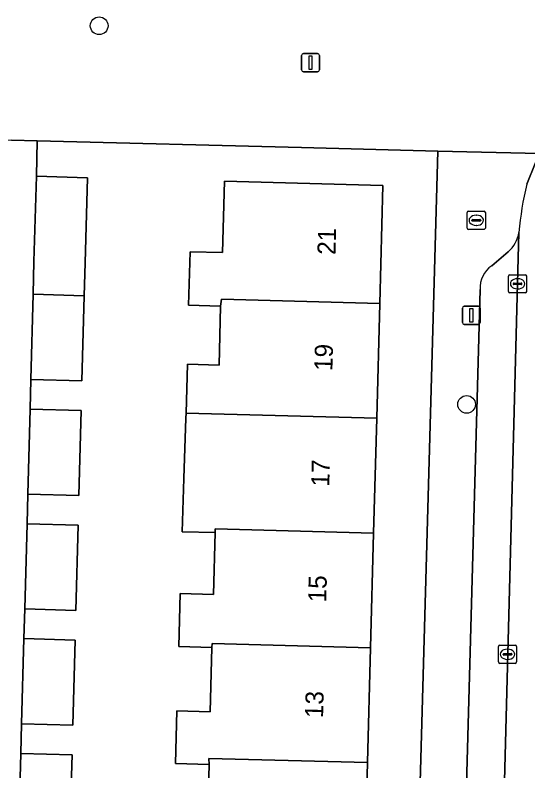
# Model space of a CAD drawing. Extents: x 162082 to 163401, y 388089 to 388636.
# Drawn here: x 162363.92 to 162392.24, y 388287.72 to 388329.44 of the extents above; entities that cross this region are included whole.
import ezdxf

# ---------------------------------------------------------------- set-up
doc = ezdxf.new("R2010")
doc.units = 0
for name, color, linetype in [('IMGEO_Boom', 7, 'Continuous'), ('IMGEO_Brandkraan', 7, 'Continuous'), ('IMGEO_Erf', 7, 'Continuous'), ('IMGEO_Kolk', 7, 'Continuous'), ('IMGEO_Lichtmast', 7, 'Continuous'), ('IMGEO_Muur', 7, 'Continuous'), ('IMGEO_Pand', 7, 'Continuous'), ('IMGEO_Pand_nummerreeks', 7, 'Continuous'), ('IMGEO_Parkeervlak_open', 7, 'Continuous'), ('IMGEO_Rijbaan_lokaal_open', 7, 'Continuous'), ('IMGEO_Voetpad_open', 7, 'Continuous')]:
    doc.layers.add(name, color=color, linetype=linetype)

msp = doc.modelspace()

# ---------------------------------------------------------------- linework, layer by layer
at = {"layer": 'IMGEO_Boom'}
for centre in [(162368.565, 388328.855), (162388.859, 388307.956)]:
    msp.add_circle(centre, 0.489, dxfattribs=at)
at = {"layer": 'IMGEO_Brandkraan'}
for p, q in [((162388.893, 388317.69), (162388.893, 388318.542)), ((162388.968, 388318.616), (162389.82, 388318.616)), ((162389.894, 388318.542), (162389.894, 388317.69)), ((162389.152, 388318.11), (162389.152, 388318.122)), ((162389.59, 388318.073), (162389.192, 388318.073)), ((162389.195, 388318.159), (162389.593, 388318.159)), ((162389.381, 388318.396), (162389.406, 388318.396)), ((162389.636, 388318.122), (162389.636, 388318.11)), ((162389.82, 388317.616), (162388.968, 388317.616)), ((162389.404, 388317.836), (162389.379, 388317.836))]:
    msp.add_line(p, q, dxfattribs=at)
for points in [[(162388.893, 388317.69), (162388.893, 388318.542)], [(162388.968, 388318.616), (162389.82, 388318.616)], [(162389.894, 388318.542), (162389.894, 388317.69)], [(162389.82, 388317.616), (162388.968, 388317.616)]]:
    msp.add_lwpolyline(points, dxfattribs=at)
for centre, radius, start, end in [((162388.97, 388318.54), 0.0765, 91.552, 178.448), ((162388.97, 388318.54), 0.0765, 91.552, 178.448), ((162389.818, 388318.54), 0.0765, 1.552, 88.448), ((162389.818, 388318.54), 0.0765, 1.552, 88.448), ((162389.192, 388318.119), 0.0403, 85.8775, 175.7526), ((162389.189, 388318.109), 0.0366, 178.938, 274.7102), ((162389.593, 388318.116), 0.043, 264.8664, 352.4533), ((162389.597, 388318.121), 0.0386, 1.7309, 96.639), ((162388.97, 388317.692), 0.0765, 181.552, 268.448), ((162388.97, 388317.692), 0.0765, 181.552, 268.448), ((162389.818, 388317.692), 0.0765, 271.552, 358.448), ((162389.818, 388317.692), 0.0765, 271.552, 358.448)]:
    msp.add_arc(centre, radius, start, end, dxfattribs=at)
for centre, major_axis, ratio, start_param, end_param in [((162389.38, 388318.116), (-0.387, 0.002), 0.722429, 4.712389, 7.853982), ((162389.405, 388318.116), (-0.39, 0.002), 0.717154, 1.570796, 4.712389)]:
    msp.add_ellipse(centre, major_axis=major_axis, ratio=ratio, start_param=start_param, end_param=end_param, dxfattribs=at)
at = {"layer": 'IMGEO_Erf'}
for points in [[(162385.955, 388275.247), (162387.274, 388321.94), (162379.741, 388322.133), (162365.146, 388322.507), (162365.096, 388320.545), (162367.919, 388320.466), (162367.787, 388315.765), (162367.745, 388313.953), (162367.613, 388309.252), (162364.79, 388309.331), (162364.752, 388307.696), (162367.575, 388307.617), (162367.443, 388302.916), (162364.62, 388302.995), (162364.582, 388301.361), (162367.405, 388301.282), (162367.273, 388296.581), (162364.45, 388296.66), (162364.412, 388295.025), (162367.235, 388294.946), (162367.103, 388290.245), (162364.28, 388290.324), (162364.242, 388288.689), (162367.065, 388288.61), (162366.933, 388283.909)], [(162374.556, 388284.685), (162374.648, 388288.084), (162372.78, 388288.134), (162372.858, 388291.04), (162374.686, 388290.991), (162374.782, 388294.537), (162372.969, 388294.585), (162373.047, 388297.509), (162374.879, 388297.46), (162374.971, 388300.877), (162373.155, 388300.926), (162373.234, 388303.864), (162373.356, 388307.192), (162373.364, 388307.471), (162373.436, 388310.166), (162375.185, 388310.119), (162375.273, 388313.376), (162373.503, 388313.424), (162373.582, 388316.379), (162375.383, 388316.33), (162375.489, 388320.272), (162384.238, 388320.037), (162384.063, 388313.523), (162383.893, 388307.187), (162383.723, 388300.852), (162383.552, 388294.516), (162383.382, 388288.18), (162383.212, 388281.844)]]:
    msp.add_lwpolyline(points, dxfattribs=at)
at = {"layer": 'IMGEO_Kolk'}
for p, q in [((162391.249, 388315.111), (162392.101, 388315.111)), ((162391.174, 388314.185), (162391.174, 388315.037)), ((162391.662, 388314.891), (162391.687, 388314.891)), ((162392.175, 388315.037), (162392.175, 388314.185)), ((162391.433, 388314.605), (162391.433, 388314.617)), ((162391.871, 388314.568), (162391.473, 388314.568)), ((162391.476, 388314.654), (162391.874, 388314.654)), ((162391.685, 388314.331), (162391.66, 388314.331)), ((162391.917, 388314.617), (162391.917, 388314.605)), ((162392.101, 388314.111), (162391.249, 388314.111)), ((162390.691, 388294.66), (162391.543, 388294.66)), ((162390.616, 388293.734), (162390.616, 388294.586)), ((162391.104, 388294.44), (162391.129, 388294.44)), ((162391.617, 388294.586), (162391.617, 388293.734)), ((162390.875, 388294.154), (162390.875, 388294.166)), ((162391.313, 388294.117), (162390.915, 388294.117)), ((162390.918, 388294.203), (162391.316, 388294.203)), ((162391.127, 388293.88), (162391.102, 388293.88)), ((162391.359, 388294.166), (162391.359, 388294.154)), ((162391.543, 388293.66), (162390.691, 388293.66))]:
    msp.add_line(p, q, dxfattribs=at)
for points in [[(162391.249, 388315.111), (162392.101, 388315.111)], [(162391.174, 388314.185), (162391.174, 388315.037)], [(162392.175, 388315.037), (162392.175, 388314.185)], [(162392.101, 388314.111), (162391.249, 388314.111)], [(162390.691, 388294.66), (162391.543, 388294.66)], [(162390.616, 388293.734), (162390.616, 388294.586)], [(162391.617, 388294.586), (162391.617, 388293.734)], [(162391.543, 388293.66), (162390.691, 388293.66)]]:
    msp.add_lwpolyline(points, dxfattribs=at)
for centre, radius, start, end in [((162391.251, 388315.035), 0.0765, 91.552, 178.448), ((162391.251, 388315.035), 0.0765, 91.552, 178.448), ((162392.099, 388315.035), 0.0765, 1.552, 88.448), ((162392.099, 388315.035), 0.0765, 1.552, 88.448), ((162391.473, 388314.614), 0.0403, 85.8775, 175.7526), ((162391.47, 388314.604), 0.0366, 178.938, 274.7102), ((162391.874, 388314.611), 0.043, 264.8664, 352.4533), ((162391.878, 388314.616), 0.0386, 1.7309, 96.639), ((162391.251, 388314.187), 0.0765, 181.552, 268.448), ((162391.251, 388314.187), 0.0765, 181.552, 268.448), ((162392.099, 388314.187), 0.0765, 271.552, 358.448), ((162392.099, 388314.187), 0.0765, 271.552, 358.448), ((162390.693, 388294.584), 0.0765, 91.552, 178.448), ((162390.693, 388294.584), 0.0765, 91.552, 178.448), ((162391.541, 388294.584), 0.0765, 1.552, 88.448), ((162391.541, 388294.584), 0.0765, 1.552, 88.448), ((162390.915, 388294.163), 0.0403, 85.8775, 175.7526), ((162390.912, 388294.153), 0.0366, 178.938, 274.7102), ((162391.316, 388294.16), 0.043, 264.8664, 352.4533), ((162391.32, 388294.165), 0.0386, 1.7309, 96.639), ((162390.693, 388293.736), 0.0765, 181.552, 268.448), ((162390.693, 388293.736), 0.0765, 181.552, 268.448), ((162391.541, 388293.736), 0.0765, 271.552, 358.448), ((162391.541, 388293.736), 0.0765, 271.552, 358.448)]:
    msp.add_arc(centre, radius, start, end, dxfattribs=at)
for centre, major_axis, ratio, start_param, end_param in [((162391.661, 388314.611), (-0.387, 0.002), 0.722429, 4.712389, 7.853982), ((162391.686, 388314.611), (-0.39, 0.002), 0.717154, 1.570796, 4.712389), ((162391.103, 388294.16), (-0.387, 0.002), 0.722429, 4.712389, 7.853982), ((162391.128, 388294.16), (-0.39, 0.002), 0.717154, 1.570796, 4.712389)]:
    msp.add_ellipse(centre, major_axis=major_axis, ratio=ratio, start_param=start_param, end_param=end_param, dxfattribs=at)
at = {"layer": 'IMGEO_Lichtmast'}
for p, q in [((162379.742, 388326.418), (162379.742, 388327.218)), ((162379.742, 388327.218), (162379.742, 388326.418)), ((162379.842, 388327.318), (162380.632, 388327.318)), ((162380.632, 388327.318), (162379.842, 388327.318)), ((162380.732, 388327.218), (162380.732, 388326.418)), ((162380.732, 388326.418), (162380.732, 388327.218)), ((162380.632, 388326.318), (162379.842, 388326.318)), ((162379.842, 388326.318), (162380.632, 388326.318)), ((162388.624, 388312.471), (162388.624, 388313.271)), ((162388.624, 388313.271), (162388.624, 388312.471)), ((162388.724, 388313.371), (162389.514, 388313.371)), ((162389.514, 388313.371), (162388.724, 388313.371)), ((162389.614, 388313.271), (162389.614, 388312.471)), ((162389.614, 388312.471), (162389.614, 388313.271)), ((162389.514, 388312.371), (162388.724, 388312.371)), ((162388.724, 388312.371), (162389.514, 388312.371))]:
    msp.add_line(p, q, dxfattribs=at)
for points in [[(162380.162, 388327.193), (162380.312, 388327.193), (162380.312, 388326.443), (162380.162, 388326.443), (162380.162, 388327.193)], [(162389.044, 388313.246), (162389.194, 388313.246), (162389.194, 388312.496), (162389.044, 388312.496), (162389.044, 388313.246)]]:
    msp.add_lwpolyline(points, dxfattribs=at)
for centre, start, end in [((162379.842, 388327.218), 90, 180), ((162379.842, 388327.218), 90, 180), ((162380.632, 388327.218), 0, 90), ((162380.632, 388327.218), 360, 90), ((162379.842, 388326.418), 180, 270), ((162379.842, 388326.418), 180, 270), ((162380.632, 388326.418), 270, 0), ((162380.632, 388326.418), 270, 0), ((162388.724, 388313.271), 90, 180), ((162388.724, 388313.271), 90, 180), ((162389.514, 388313.271), 0, 90), ((162389.514, 388313.271), 360, 90), ((162388.724, 388312.471), 180, 270), ((162388.724, 388312.471), 180, 270), ((162389.514, 388312.471), 270, 0), ((162389.514, 388312.471), 270, 0)]:
    msp.add_arc(centre, 0.1, start, end, dxfattribs=at)
at = {"layer": 'IMGEO_Muur'}
msp.add_lwpolyline([(162365.151, 388322.507), (162379.741, 388322.133)], dxfattribs=at)
at = {"layer": 'IMGEO_Pand'}
for points in [[(162367.919, 388320.466), (162365.096, 388320.545), (162364.964, 388315.844), (162364.922, 388314.032), (162367.745, 388313.953), (162367.787, 388315.765)], [(162375.273, 388313.376), (162375.315, 388313.759), (162384.063, 388313.523), (162384.238, 388320.037), (162375.489, 388320.272), (162375.383, 388316.33), (162373.582, 388316.379), (162373.503, 388313.424)], [(162367.613, 388309.252), (162367.745, 388313.953), (162364.922, 388314.032), (162364.79, 388309.331)], [(162383.893, 388307.187), (162384.063, 388313.523), (162375.315, 388313.759), (162375.273, 388313.376), (162375.185, 388310.119), (162373.436, 388310.166), (162373.364, 388307.471)], [(162367.443, 388302.916), (162367.575, 388307.617), (162364.752, 388307.696), (162364.62, 388302.995)], [(162374.971, 388300.877), (162374.972, 388301.088), (162383.723, 388300.852), (162383.893, 388307.187), (162373.364, 388307.471), (162373.356, 388307.192), (162373.234, 388303.864), (162373.155, 388300.926)], [(162367.273, 388296.581), (162367.405, 388301.282), (162364.582, 388301.361), (162364.45, 388296.66)], [(162374.971, 388300.877), (162374.879, 388297.46), (162373.047, 388297.509), (162372.969, 388294.585), (162374.782, 388294.537), (162374.802, 388294.752), (162383.552, 388294.516), (162383.723, 388300.852), (162374.972, 388301.088)], [(162367.103, 388290.245), (162367.235, 388294.946), (162364.412, 388295.025), (162364.28, 388290.324)], [(162374.648, 388288.084), (162374.63, 388288.416), (162383.382, 388288.18), (162383.552, 388294.516), (162374.802, 388294.752), (162374.782, 388294.537), (162374.686, 388290.991), (162372.858, 388291.04), (162372.78, 388288.134)], [(162366.933, 388283.909), (162367.065, 388288.61), (162364.242, 388288.689), (162364.11, 388283.988)], [(162374.648, 388288.084), (162374.556, 388284.685), (162372.667, 388284.736), (162372.59, 388281.852), (162374.421, 388281.803), (162374.459, 388282.081), (162383.212, 388281.844), (162383.382, 388288.18), (162374.63, 388288.416)]]:
    msp.add_lwpolyline(points, close=True, dxfattribs=at)
at = {"layer": 'IMGEO_Parkeervlak_open'}
for points in [[(162390.616, 388274.485), (162391.75, 388317.45)], [(162391.156, 388316.375), (162390.249, 388315.605)], [(162389.606, 388314.295), (162388.616, 388278.29)]]:
    msp.add_lwpolyline(points, dxfattribs=at)
for centre, radius, start, end in [((162389.98, 388317.726), 1.791, 311.0298, 351.1238), ((162391.039, 388314.404), 1.437, 123.3435, 184.3692)]:
    msp.add_arc(centre, radius, start, end, dxfattribs=at)
at = {"layer": 'IMGEO_Rijbaan_lokaal_open'}
for points in [[(162394.121, 388323.653), (162393.189, 388322.347), (162393.045, 388322.073), (162392.906, 388321.796), (162392.647, 388321.245), (162392.182, 388320.108)], [(162391.75, 388317.45), (162390.616, 388274.485), (162389.967, 388250), (162389.776, 388242.049), (162389.635, 388236.207), (162389.021, 388210.683), (162395.091, 388210.582), (162395.207, 388215.506), (162395.962, 388250), (162396.18, 388258.434), (162397.025, 388291.191)]]:
    msp.add_lwpolyline(points, dxfattribs=at)
msp.add_arc((162409.61, 388315.911), 17.927, 166.4611, 175.076, dxfattribs=at)
at = {"layer": 'IMGEO_Voetpad_open'}
for points in [[(162437.393, 388338.278), (162430.454, 388338.542), (162364.462, 388340.26), (162362.478, 388340.312), (162362.371, 388336.069), (162362.227, 388327.628), (162362.088, 388322.586), (162363.729, 388322.543), (162365.146, 388322.507), (162379.741, 388322.133), (162387.274, 388321.94), (162392.906, 388321.796), (162393.045, 388322.073), (162393.189, 388322.347), (162394.121, 388323.653), (162393.245, 388324.421)], [(162364.11, 388283.988), (162364.242, 388288.689), (162364.28, 388290.324), (162364.412, 388295.025), (162364.45, 388296.66), (162364.582, 388301.361), (162364.62, 388302.995), (162364.752, 388307.696), (162364.79, 388309.331), (162364.922, 388314.032), (162364.964, 388315.844), (162365.096, 388320.545), (162365.146, 388322.507), (162363.729, 388322.543)], [(162392.182, 388320.108), (162392.647, 388321.245), (162392.906, 388321.796), (162387.274, 388321.94), (162385.955, 388275.247), (162385.933, 388274.455), (162387.202, 388274.37), (162387.168, 388273.183), (162386.504, 388250), (162386.435, 388247.573), (162385.024, 388247.619), (162384.895, 388243.086), (162384.864, 388241.997), (162385.363, 388241.985), (162385.201, 388236.305), (162384.702, 388236.317), (162384.596, 388232.621), (162384.499, 388228.792), (162387.429, 388228.718), (162386.877, 388207.422)], [(162390.249, 388315.605), (162391.156, 388316.375)], [(162388.616, 388278.29), (162389.606, 388314.295)]]:
    msp.add_lwpolyline(points, dxfattribs=at)
for centre, radius, start, end in [((162409.61, 388315.911), 17.927, 166.4611, 175.076), ((162389.98, 388317.726), 1.791, 311.0298, 351.1238), ((162391.039, 388314.404), 1.437, 123.3435, 184.3692)]:
    msp.add_arc(centre, radius, start, end, dxfattribs=at)

# ---------------------------------------------------------------- texts
at = {"layer": 'IMGEO_Pand_nummerreeks'}
for s, p in [('21', (162381.614, 388316.198)), ('19', (162381.443, 388309.79)), ('17', (162381.271, 388303.404)), ('15', (162381.1, 388297.017)), ('13', (162380.928, 388290.631))]:
    msp.add_text(s, height=1, rotation=88.4611, dxfattribs=at).set_placement(p)

doc.saveas('drawing.dxf')
